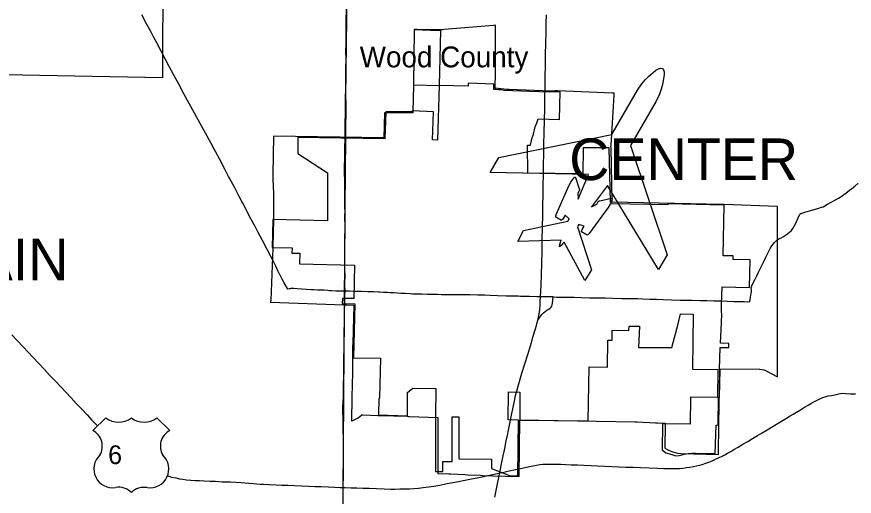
# Model space of a CAD drawing. Extents: x -232 to 448, y 619 to 1059.
# Drawn here: x 118.55 to 159.83, y 816.35 to 839.98 of the extents above; entities that cross this region are included whole.
import ezdxf

# ---------------------------------------------------------------- set-up
doc = ezdxf.new("R2010")
doc.units = 0
doc.layers.add('Default', color=7, linetype='Continuous')

msp = doc.modelspace()

# ---------------------------------------------------------------- linework, layer by layer
at = {"layer": 'Default'}
for p, q in [((139.387, 836.595), (139.444, 839.296)), ((142.056, 836.394), (142.061, 836.665)), ((145.298, 834.922), (145.341, 836.274)), ((138.042, 835.291), (136.735, 835.291)), ((139.092, 835.294), (138.042, 835.344)), ((138.042, 835.344), (138.042, 835.291)), ((139.039, 833.909), (139.092, 835.294)), ((144.256, 834.955), (145.298, 834.922)), ((136.636, 834.011), (131.204, 834.097)), ((132.411, 834.027), (132.398, 833.236)), ((136.685, 833.959), (132.411, 834.027)), ((139.288, 833.904), (139.039, 833.909)), ((143.729, 833.649), (143.865, 833.649)), ((133.858, 832.284), (133.86, 829.923)), ((147.851, 830.838), (147.807, 830.838)), ((150.642, 830.717), (147.852, 830.768)), ((150.643, 830.764), (150.642, 830.717)), ((156.039, 822.229), (156.039, 830.626)), ((131.146, 828.606), (132.121, 828.587)), ((132.121, 828.587), (132.116, 828.33)), ((132.116, 828.33), (132.498, 828.323)), ((132.498, 828.323), (132.479, 827.798)), ((153.852, 828.192), (153.367, 828.192)), ((153.852, 828.017), (153.852, 828.192)), ((154.705, 827.994), (153.852, 828.017)), ((132.479, 827.798), (135.196, 827.739)), ((135.196, 827.739), (135.163, 826.09)), ((154.669, 826.64), (154.705, 827.994)), ((153.315, 826.676), (154.669, 826.64)), ((134.6, 826.102), (134.594, 825.846)), ((135.163, 826.09), (134.6, 826.102)), ((134.594, 825.846), (135.21, 825.832)), ((135.21, 825.832), (135.151, 823.179)), ((151.268, 825.339), (151.892, 825.331)), ((151.892, 825.331), (151.857, 822.607)), ((148.724, 824.52), (148.727, 824.739)), ((148.727, 824.739), (149.247, 824.732)), ((149.247, 824.732), (149.246, 824.713)), ((147.895, 824.045), (147.902, 824.531)), ((147.902, 824.531), (148.724, 824.52)), ((147.673, 822.714), (147.69, 824.048)), ((147.69, 824.048), (147.895, 824.045)), ((153.641, 823.883), (153.237, 823.89)), ((153.638, 823.675), (153.641, 823.883)), ((153.227, 823.681), (153.638, 823.675)), ((135.151, 823.179), (136.485, 823.15)), ((136.485, 823.15), (136.435, 821.192)), ((146.721, 820.06), (146.755, 822.726)), ((146.755, 822.726), (147.673, 822.714)), ((151.857, 822.607), (153.111, 822.591)), ((153.111, 822.591), (153.094, 821.223)), ((153.219, 822.588), (153.187, 822.59)), ((137.81, 820.309), (137.807, 821.465)), ((138.08, 821.674), (139.209, 821.654)), ((139.209, 821.654), (139.193, 820.283)), ((142.769, 820.11), (142.786, 821.494)), ((143.353, 821.488), (143.338, 820.103)), ((151.762, 821.24), (151.745, 819.906)), ((153.094, 821.223), (151.762, 821.24)), ((122.938, 820.218), (122.303, 819.584)), ((122.938, 820.218), (122.303, 819.584)), ((126.093, 819.584), (125.458, 820.218)), ((126.093, 819.584), (125.458, 820.218)), ((136.376, 820.355), (137.81, 820.309)), ((139.193, 820.283), (139.193, 817.574)), ((140.006, 818.067), (140.006, 820.267)), ((140.006, 820.267), (140.335, 820.258)), ((140.335, 820.258), (140.345, 818.196)), ((143.282, 820.103), (142.769, 820.11)), ((143.247, 817.363), (143.282, 820.103)), ((143.312, 817.324), (143.348, 820.121)), ((143.338, 820.103), (146.721, 820.06)), ((150.38, 819.924), (150.364, 818.631)), ((151.745, 819.906), (150.38, 819.924)), ((150.512, 819.957), (150.497, 818.725)), ((152.978, 818.465), (153.014, 819.862)), ((153.014, 819.862), (153.123, 819.865)), ((140.345, 818.196), (141.953, 818.173)), ((141.953, 818.173), (141.942, 817.725)), ((151.304, 818.45), (153.129, 818.402)), ((139.555, 817.574), (139.555, 818.067)), ((139.555, 818.067), (140.006, 818.067)), ((141.942, 817.725), (142.836, 817.381)), ((139.193, 817.574), (139.555, 817.574)), ((142.836, 817.381), (143.247, 817.363))]:
    msp.add_line(p, q, dxfattribs=at)
for points in [[(125.768, 847.874), (125.733, 836.968), (109.325, 837.288), (109.26, 831.913)], [(134.831, 845.035), (134.8, 841.407), (134.812, 841.246), (134.758, 835.998), (134.767, 835.808), (134.719, 830.56), (134.724, 830.467), (134.602, 814.233)], [(134.786, 839.016), (134.792, 839.381), (134.794, 839.849), (134.796, 840.291), (134.799, 840.824), (134.804, 841.338), (134.808, 841.831), (134.812, 842.409), (134.816, 843.011), (134.814, 843.581), (134.818, 843.973), (134.819, 844.487), (134.824, 845.014), (134.824, 845.033)], [(128.286, 833.457), (128.122, 833.763), (127.86, 834.236), (127.593, 834.728), (127.313, 835.23), (127.05, 835.712), (126.79, 836.183), (126.537, 836.652), (126.275, 837.127), (126.068, 837.527), (125.863, 837.903), (125.651, 838.312), (125.448, 838.689), (125.295, 838.988), (125.154, 839.25), (124.95, 839.633), (124.717, 840.073)], [(144.473, 830.228), (144.482, 830.686), (144.49, 831.184), (144.5, 831.691), (144.508, 832.187), (144.52, 832.696), (144.529, 833.223), (144.536, 833.679), (144.552, 834.275), (144.563, 834.89), (144.57, 835.457), (144.579, 835.977), (144.589, 836.479), (144.601, 837.069), (144.608, 837.548), (144.618, 838.103), (144.631, 838.672), (144.64, 839.2), (144.649, 839.659), (144.655, 840.076)], [(138.139, 839.353), (138.139, 839.3), (138.139, 839.291), (138.101, 836.686), (138.1, 836.62), (138.099, 836.576), (138.076, 835.301), (138.075, 835.243)], [(138.139, 839.331), (138.105, 836.622)], [(142.149, 839.565), (142.045, 839.556), (139.618, 839.349), (139.545, 839.343), (139.513, 839.342), (139.35, 839.337), (139.265, 839.335), (139.244, 839.335), (138.27, 839.35), (138.192, 839.351), (138.164, 839.352), (138.139, 839.353)], [(139.444, 839.296), (139.349, 839.287), (138.139, 839.331)], [(142.132, 836.455), (142.14, 837.229), (142.141, 837.279), (142.141, 837.336), (142.149, 839.565)], [(134.76, 836.13), (134.763, 836.27), (134.771, 836.848), (134.776, 837.465), (134.779, 837.89), (134.776, 838.293), (134.779, 838.628), (134.785, 838.961), (134.786, 839.016)], [(146.734, 832.203), (141.884, 832.313), (142.307, 833.045), (147.875, 834.178), (149.137, 836.365), (149.356, 836.677), (149.519, 836.869), (149.687, 837.029), (150.054, 837.345), (150.183, 837.421), (150.236, 837.438), (150.284, 837.446), (150.375, 837.434)], [(150.375, 837.434), (150.431, 837.361), (150.448, 837.316), (150.46, 837.261), (150.458, 837.111), (150.369, 836.636), (150.314, 836.41), (150.229, 836.173), (150.068, 835.827), (148.806, 833.641), (150.608, 828.252), (150.185, 827.52), (147.665, 831.665)], [(142.061, 836.665), (140.806, 836.704), (140.804, 836.565)], [(138.105, 836.622), (139.368, 836.596)], [(139.368, 836.596), (139.288, 833.904)], [(140.804, 836.565), (139.387, 836.595)], [(145.341, 836.274), (145.09, 836.284), (144.94, 836.273), (144.811, 836.262), (143.826, 836.304), (142.591, 836.344), (142.411, 836.375), (142.3, 836.386), (142.187, 836.398), (142.056, 836.394)], [(147.993, 836.219), (147.94, 836.22), (147.909, 836.221), (145.2, 836.325), (145.112, 836.329), (145.088, 836.326), (144.984, 836.314), (144.922, 836.306), (144.889, 836.308), (142.806, 836.393), (142.715, 836.396), (142.705, 836.397), (142.134, 836.455), (142.132, 836.455)], [(134.741, 834.635), (134.741, 834.764), (134.747, 835.197), (134.753, 835.66), (134.755, 835.862)], [(134.755, 835.862), (134.756, 835.948), (134.76, 836.13)], [(147.893, 830.843), (147.893, 830.847), (147.839, 833.542), (147.838, 833.588), (147.841, 833.646), (147.989, 836.121), (147.991, 836.168), (147.993, 836.219)], [(138.075, 835.243), (136.682, 835.243), (136.636, 834.011)], [(136.735, 835.291), (136.685, 833.959)], [(134.711, 832.176), (134.71, 832.332), (134.71, 832.612), (134.717, 833.004), (134.724, 833.528), (134.73, 833.989), (134.742, 834.431), (134.741, 834.635)], [(143.865, 833.649), (143.942, 833.968), (144.014, 834.19), (144.098, 834.549), (144.184, 834.755), (144.256, 834.955)], [(131.204, 834.097), (131.179, 832.231), (131.178, 832.152), (131.178, 832.121), (131.196, 831.477), (131.198, 831.415), (131.198, 831.371), (131.197, 830.083), (131.197, 829.982), (131.197, 829.976), (131.172, 828.688), (131.171, 828.606), (131.17, 828.581), (131.068, 826.006), (131.064, 825.91)], [(128.992, 832.115), (128.826, 832.431), (128.554, 832.951), (128.345, 833.348), (128.286, 833.457)], [(147.807, 830.838), (147.746, 833.52), (146.47, 833.516), (146.456, 832.233), (143.747, 832.277), (143.729, 833.649)], [(132.398, 833.236), (133.858, 832.284)], [(134.728, 830.518), (134.726, 830.775), (134.726, 831.283), (134.722, 831.635), (134.72, 831.871), (134.715, 832.025), (134.711, 832.176)], [(145.295, 828.635), (145.317, 828.751), (145.351, 828.872), (145.388, 828.964), (143.244, 828.897), (143.528, 829.443), (145.717, 829.903), (145.771, 830.021), (145.58, 830.207), (145.481, 830.038), (145.444, 829.989), (145.422, 829.967), (145.398, 829.947), (145.114, 830.112), (145.117, 830.149), (145.122, 830.18), (145.129, 830.21), (145.139, 830.239), (145.781, 831.687), (145.855, 831.821), (145.941, 831.949), (146.038, 832.069), (146.054, 832.077), (146.069, 832.078), (146.082, 832.07), (146.091, 832.056), (146.275, 831.502), (146.28, 831.477), (146.283, 831.447), (146.284, 831.431), (146.275, 831.408), (146.202, 831.281), (146.218, 830.986), (146.734, 832.203)], [(129.652, 830.871), (129.497, 831.161), (129.294, 831.543), (129.042, 832.02), (128.992, 832.115)], [(157.15, 830.245), (157.152, 830.25), (157.192, 830.278), (157.24, 830.297), (157.395, 830.345), (157.623, 830.411), (157.856, 830.482), (158.028, 830.533), (158.218, 830.592), (158.301, 830.621), (158.38, 830.667), (158.511, 830.739), (158.72, 830.856), (158.909, 830.96), (159.059, 831.039), (159.13, 831.086), (159.232, 831.162), (159.414, 831.293), (159.592, 831.429), (159.709, 831.518), (159.856, 831.638), (160.009, 831.762), (160.018, 831.771)], [(147.665, 831.665), (146.87, 830.61), (147.133, 830.743), (147.206, 830.87), (147.222, 830.889), (147.237, 830.897), (147.264, 830.909), (147.288, 830.917), (147.859, 831.035), (147.877, 831.034), (147.89, 831.027), (147.897, 831.013), (147.897, 830.995), (147.842, 830.852), (147.774, 830.713), (147.695, 830.581), (146.762, 829.302), (146.742, 829.279), (146.72, 829.257), (146.696, 829.238), (146.664, 829.217), (146.38, 829.381), (146.385, 829.411), (146.393, 829.441), (146.417, 829.498), (146.515, 829.668), (146.257, 829.74), (146.183, 829.635), (146.878, 827.509), (146.548, 826.989), (145.534, 828.88), (145.472, 828.802), (145.384, 828.712), (145.295, 828.635)], [(129.702, 830.776), (129.69, 830.8), (129.652, 830.871)], [(131.525, 827.261), (131.441, 827.429), (131.316, 827.692), (131.193, 827.945), (131.076, 828.159), (130.876, 828.547), (130.655, 828.962), (130.454, 829.343), (130.3, 829.638), (130.091, 830.028), (129.863, 830.466), (129.702, 830.776)], [(134.725, 828.326), (134.725, 828.495), (134.726, 828.867), (134.729, 829.182), (134.729, 829.653), (134.726, 830.088), (134.729, 830.465), (134.728, 830.518)], [(147.852, 830.768), (147.851, 830.838)], [(153.351, 830.735), (153.297, 830.736), (147.898, 830.843), (147.893, 830.843)], [(153.408, 830.701), (150.643, 830.764)], [(156.039, 830.626), (153.406, 830.732), (153.351, 830.735)], [(153.367, 828.192), (153.408, 830.701)], [(144.428, 827.853), (144.442, 828.369), (144.453, 828.97), (144.462, 829.595), (144.473, 830.228)], [(154.665, 825.938), (154.691, 826.026), (154.713, 826.157), (154.733, 826.263), (154.752, 826.356), (154.758, 826.434), (154.757, 826.537), (154.753, 826.617), (154.756, 826.675), (154.784, 826.723), (154.845, 826.86), (154.93, 827.014), (155.024, 827.211), (155.114, 827.396), (155.24, 827.652), (155.354, 827.886), (155.469, 828.138), (155.577, 828.362), (155.684, 828.552), (155.738, 828.644), (155.821, 828.763), (155.908, 828.87), (155.998, 828.958), (156.063, 829.008), (156.142, 829.053), (156.229, 829.092), (156.34, 829.157), (156.44, 829.217), (156.538, 829.288), (156.653, 829.382), (156.729, 829.454), (156.805, 829.549), (156.867, 829.657), (156.947, 829.803), (157.01, 829.949), (157.064, 830.073), (157.129, 830.212), (157.15, 830.245)], [(131.173, 829.984), (131.146, 828.606)], [(133.86, 829.923), (131.173, 829.984)], [(134.732, 826.457), (134.731, 826.516), (134.727, 826.667), (134.726, 826.887), (134.729, 827.181), (134.727, 827.518), (134.727, 827.88), (134.724, 828.189), (134.725, 828.326)], [(144.363, 826.181), (144.395, 826.734), (144.419, 827.299), (144.427, 827.821), (144.428, 827.853)], [(131.97, 826.565), (131.914, 826.549), (131.731, 826.862), (131.627, 827.051), (131.534, 827.242), (131.525, 827.261)], [(132.832, 826.542), (132.604, 826.558), (132.372, 826.576), (132.208, 826.587), (132.134, 826.59), (132.066, 826.581), (132.011, 826.576), (131.97, 826.565)], [(133.972, 826.482), (133.876, 826.487), (133.71, 826.501), (133.585, 826.507), (133.379, 826.512), (133.195, 826.517), (133.067, 826.524), (132.838, 826.542), (132.832, 826.542)], [(134.299, 826.462), (134.272, 826.462), (134.069, 826.476), (133.972, 826.482)], [(134.732, 826.457), (134.51, 826.463), (134.299, 826.462)], [(134.707, 825.042), (134.708, 825.14), (134.71, 825.499), (134.714, 825.88), (134.725, 826.268), (134.732, 826.457)], [(135.209, 826.445), (134.949, 826.455), (134.732, 826.457)], [(136.385, 826.406), (136.144, 826.419), (135.859, 826.424), (135.532, 826.435), (135.231, 826.444), (135.209, 826.445)], [(139.798, 826.281), (139.697, 826.284), (139.477, 826.282), (139.284, 826.285), (139.035, 826.289), (138.799, 826.297), (138.533, 826.303), (138.292, 826.309), (138.077, 826.315), (137.956, 826.321), (137.691, 826.336), (137.48, 826.348), (137.316, 826.354), (137.143, 826.372), (136.959, 826.383), (136.823, 826.389), (136.618, 826.397), (136.433, 826.404), (136.385, 826.406)], [(153.237, 823.89), (153.278, 824.912), (153.289, 825.048), (153.305, 825.212), (153.302, 825.301), (153.29, 825.435), (153.291, 825.805), (153.315, 826.676)], [(143.258, 826.204), (142.972, 826.212), (142.678, 826.216), (142.248, 826.224), (141.883, 826.241), (141.604, 826.259), (141.275, 826.264), (140.9, 826.27), (140.536, 826.274), (140.2, 826.278), (139.904, 826.279), (139.798, 826.281)], [(143.64, 826.197), (143.383, 826.2), (143.258, 826.204)], [(144.505, 826.179), (144.18, 826.185), (143.815, 826.195), (143.64, 826.197)], [(144.233, 825.027), (144.25, 825.089), (144.289, 825.265), (144.313, 825.423), (144.337, 825.57), (144.343, 825.727), (144.35, 825.959), (144.363, 826.181)], [(144.233, 825.027), (144.324, 825.172), (144.428, 825.301), (144.516, 825.392), (144.594, 825.452), (144.677, 825.515), (144.769, 825.575), (144.844, 825.625), (144.887, 825.667), (144.919, 825.718), (144.94, 825.777), (144.955, 825.857), (144.977, 826.023), (144.993, 826.17)], [(144.993, 826.17), (144.785, 826.175), (144.516, 826.179), (144.505, 826.179)], [(144.993, 826.17), (145.154, 826.169)], [(145.154, 826.169), (145.348, 826.168), (145.585, 826.164)], [(145.585, 826.164), (145.704, 826.162), (146.006, 826.16), (146.017, 826.16)], [(146.017, 826.16), (146.385, 826.153), (146.798, 826.134), (147.17, 826.129), (147.372, 826.125)], [(147.372, 826.125), (147.546, 826.121), (147.935, 826.11), (148.372, 826.1), (148.721, 826.096)], [(148.721, 826.096), (148.806, 826.095), (149.141, 826.089), (149.403, 826.083), (149.748, 826.071), (150.073, 826.062), (150.41, 826.052), (150.827, 826.037), (151.25, 826.021), (151.511, 826.019), (151.842, 826.01), (152.241, 826.003), (152.56, 825.996), (152.899, 825.986), (153.255, 825.976), (153.577, 825.966), (153.894, 825.955), (154.18, 825.947), (154.402, 825.942), (154.665, 825.938)], [(131.064, 825.91), (134.686, 825.788), (134.742, 825.786)], [(134.742, 825.786), (134.798, 825.785), (135.157, 825.775)], [(135.157, 825.775), (135.109, 823.888), (135.107, 823.825), (135.106, 823.781), (135.093, 823.243), (135.091, 823.18), (135.091, 823.133), (135.092, 822.541), (135.092, 822.474), (135.092, 822.435), (135.066, 821.251), (135.064, 821.152), (135.064, 821.143), (135.05, 820.174), (135.049, 820.066)], [(149.246, 824.713), (149.194, 823.679), (150.842, 823.68), (151.153, 824.841), (151.268, 825.339)], [(134.666, 822.327), (134.667, 822.468), (134.673, 822.817), (134.677, 823.198), (134.685, 823.543), (134.688, 823.96), (134.698, 824.418), (134.704, 824.778), (134.707, 825.042)], [(143.346, 822.066), (143.451, 822.416), (143.595, 822.874), (143.737, 823.343), (143.882, 823.813), (143.993, 824.188), (144.114, 824.599), (144.16, 824.765)], [(144.16, 824.765), (144.203, 824.916), (144.233, 825.027)], [(118.316, 824.3), (118.566, 824.034), (118.875, 823.706), (119.117, 823.446), (119.341, 823.205), (119.638, 822.894), (119.912, 822.6), (120.17, 822.322), (120.457, 822.021), (120.723, 821.737), (120.971, 821.474), (121.23, 821.201), (121.5, 820.913), (121.758, 820.635), (122.013, 820.368), (122.257, 820.105), (122.517, 819.831), (122.533, 819.814)], [(153.187, 822.59), (153.227, 823.681)], [(134.636, 819.611), (134.633, 819.916), (134.631, 820.199), (134.626, 820.487), (134.626, 820.748), (134.636, 820.989), (134.647, 821.276), (134.65, 821.597), (134.66, 821.913), (134.665, 822.207), (134.666, 822.327)], [(153.129, 818.402), (153.153, 819.919), (153.195, 822.493), (153.196, 822.623)], [(153.142, 821.196), (153.182, 821.249), (153.219, 822.588)], [(153.196, 822.623), (155.152, 822.62), (155.182, 822.62), (155.269, 822.602), (155.375, 822.581), (155.42, 822.572), (155.488, 822.534), (156.039, 822.229)], [(142.771, 819.527), (142.837, 819.86), (142.933, 820.341), (143.016, 820.736), (143.076, 821.037), (143.138, 821.319), (143.21, 821.587), (143.281, 821.836), (143.344, 822.061), (143.346, 822.066)], [(137.807, 821.465), (138.08, 821.674)], [(142.786, 821.494), (143.353, 821.488)], [(158.39, 821.252), (158.4, 821.255), (158.543, 821.293), (158.701, 821.323), (158.874, 821.356), (159.067, 821.392), (159.232, 821.429), (159.411, 821.42), (159.641, 821.406)], [(136.402, 821.167), (136.376, 820.355)], [(136.435, 821.192), (136.402, 821.167)], [(144.618, 817.931), (144.673, 817.933), (144.896, 817.94), (145.062, 817.933), (145.36, 817.925), (145.605, 817.919), (145.881, 817.906), (146.185, 817.892), (146.504, 817.877), (146.853, 817.862), (147.18, 817.847), (147.528, 817.832), (147.873, 817.821), (148.243, 817.803), (148.568, 817.791), (148.926, 817.779), (149.3, 817.761), (149.712, 817.748), (150.121, 817.73), (150.425, 817.72), (150.641, 817.712), (150.828, 817.711), (151.041, 817.716), (151.21, 817.724), (151.383, 817.738), (151.567, 817.76), (151.724, 817.782), (151.9, 817.815), (152.045, 817.846), (152.194, 817.883), (152.339, 817.923), (152.511, 817.98), (152.653, 818.032), (152.819, 818.102), (152.984, 818.177), (153.165, 818.259), (153.311, 818.323), (153.451, 818.396), (153.582, 818.466), (153.737, 818.557), (153.898, 818.655), (154.099, 818.772), (154.343, 818.917), (154.588, 819.057), (154.818, 819.195), (155.065, 819.343), (155.29, 819.475), (155.485, 819.597), (155.751, 819.753), (156.002, 819.907), (156.24, 820.051), (156.493, 820.206), (156.667, 820.311), (156.813, 820.402), (156.983, 820.502), (157.173, 820.615), (157.38, 820.739), (157.562, 820.847), (157.74, 820.954), (157.873, 821.028), (157.992, 821.087), (158.124, 821.151), (158.276, 821.213), (158.39, 821.252)], [(153.123, 819.865), (153.142, 821.196)], [(159.641, 821.406), (159.884, 821.395)], [(135.049, 820.066), (135.087, 820.075), (135.143, 820.102), (135.343, 820.2), (135.349, 820.203), (135.441, 820.272), (135.559, 820.36)], [(135.559, 820.36), (135.607, 820.358), (136.344, 820.326), (136.398, 820.324)], [(136.398, 820.324), (136.454, 820.323), (137.796, 820.29), (137.851, 820.289)], [(137.851, 820.289), (137.91, 820.287), (139.309, 820.232), (139.309, 820.232)], [(139.309, 820.232), (139.309, 817.474)], [(143.348, 820.121), (149.017, 820.018), (149.07, 820.017)], [(149.07, 820.017), (149.124, 820.014), (150.027, 819.964), (150.059, 819.963), (150.131, 819.962), (150.512, 819.957)], [(134.652, 817.379), (134.652, 817.422), (134.655, 817.794), (134.652, 818.25), (134.652, 818.719), (134.648, 819.233), (134.636, 819.611)], [(142.343, 817.448), (142.354, 817.501), (142.426, 817.859), (142.529, 818.34), (142.603, 818.702), (142.676, 819.075), (142.749, 819.42), (142.771, 819.527)], [(150.364, 818.631), (150.543, 818.492), (150.781, 818.417), (151.031, 818.341)], [(150.497, 818.725), (150.699, 818.607), (150.885, 818.539), (151.124, 818.476), (151.304, 818.45)], [(151.031, 818.341), (151.201, 818.364), (151.453, 818.424), (151.647, 818.46), (151.847, 818.472), (152.034, 818.478), (152.978, 818.465)], [(142.354, 817.501), (142.487, 817.529), (142.826, 817.597), (143.128, 817.667), (143.457, 817.736), (143.818, 817.809), (144.082, 817.862), (144.244, 817.897), (144.335, 817.913), (144.479, 817.926), (144.618, 817.931)], [(125.981, 817.356), (126.004, 817.35), (126.181, 817.299), (126.388, 817.251), (126.57, 817.217), (126.742, 817.185), (126.925, 817.162), (127.123, 817.146), (127.339, 817.128), (127.565, 817.122), (127.792, 817.112), (128.078, 817.097), (128.338, 817.087), (128.679, 817.069), (129.085, 817.056), (129.354, 817.043), (129.619, 817.027), (129.787, 817.013), (129.992, 816.992), (130.203, 816.972), (130.386, 816.96), (130.544, 816.952), (130.679, 816.948)], [(134.587, 816.784), (134.642, 816.782), (134.736, 816.779), (135.026, 816.772), (135.311, 816.768), (135.609, 816.754), (135.921, 816.747), (136.284, 816.731), (136.659, 816.719), (136.963, 816.707), (137.177, 816.704), (137.438, 816.71), (137.672, 816.714), (137.91, 816.72), (138.124, 816.737), (138.354, 816.754), (138.578, 816.775), (138.85, 816.808), (139.101, 816.851), (139.4, 816.905), (139.688, 816.96), (140.03, 817.029), (140.329, 817.083), (140.642, 817.146), (140.964, 817.208), (141.246, 817.259), (141.493, 817.308), (141.769, 817.371), (142.159, 817.46), (142.252, 817.479)], [(134.647, 817.163), (134.652, 817.379)], [(139.309, 817.474), (139.844, 817.458), (139.948, 817.455), (140.652, 817.42), (140.76, 817.414), (141.409, 817.386), (141.512, 817.381), (142.003, 817.352)], [(142.003, 817.352), (143.312, 817.324)], [(142.113, 816.304), (142.213, 816.803), (142.324, 817.352), (142.343, 817.448)], [(142.252, 817.479), (142.354, 817.501)], [(130.679, 816.948), (130.712, 816.947), (130.972, 816.934), (131.336, 816.916), (131.623, 816.905), (131.916, 816.896), (132.243, 816.884), (132.588, 816.866), (132.945, 816.852), (133.242, 816.839), (133.562, 816.825), (133.901, 816.816), (134.207, 816.796), (134.488, 816.787), (134.587, 816.784)], [(134.643, 816.837), (134.644, 817.027), (134.647, 817.163)], [(134.527, 811.756), (134.541, 812.127), (134.555, 812.679), (134.57, 813.244), (134.584, 813.803), (134.593, 814.243), (134.593, 814.613), (134.606, 815.151), (134.615, 815.673), (134.631, 816.158), (134.641, 816.641), (134.642, 816.678)], [(134.642, 816.782), (134.643, 816.837)], [(134.642, 816.678), (134.642, 816.782)]]:
    msp.add_lwpolyline(points, dxfattribs=at)
for centre, radius, start, end in [((123.568, 821.019), 1.019, 231.813, 308.187), ((123.568, 821.019), 1.019, 231.813, 308.187), ((124.828, 821.019), 1.019, 231.813, 308.187), ((124.828, 821.019), 1.019, 231.813, 308.187), ((121.907, 818.818), 0.862, 329.1175, 62.6108), ((121.907, 818.818), 0.862, 329.1175, 62.6108), ((126.489, 818.818), 0.862, 117.3892, 210.8825), ((126.489, 818.818), 0.862, 117.3892, 210.8825), ((123.281, 817.696), 0.93, 133.0046, 278.7282), ((123.281, 817.696), 0.93, 133.0046, 278.7282), ((125.115, 817.696), 0.93, 261.2718, 46.9954), ((125.115, 817.696), 0.93, 261.2718, 46.9954), ((123.594, 815.962), 0.832, 43.4177, 101.8742), ((123.594, 815.962), 0.832, 43.4177, 101.8742), ((124.82, 815.907), 0.883, 79.9613, 134.7468), ((124.82, 815.907), 0.883, 79.9613, 134.7468)]:
    msp.add_arc(centre, radius, start, end, dxfattribs=at)

# ---------------------------------------------------------------- texts
for s, height, p in [('Wood County                ', 1.026, (135.453, 837.488)), ('CENTER', 2.052, (145.78, 831.93)), ('PLAIN', 2.052, (113.166, 826.998)), (' 6 ', 0.9234, (122.711, 817.935))]:
    msp.add_text(s, height=height, dxfattribs=at).set_placement(p)

doc.saveas('drawing.dxf')
